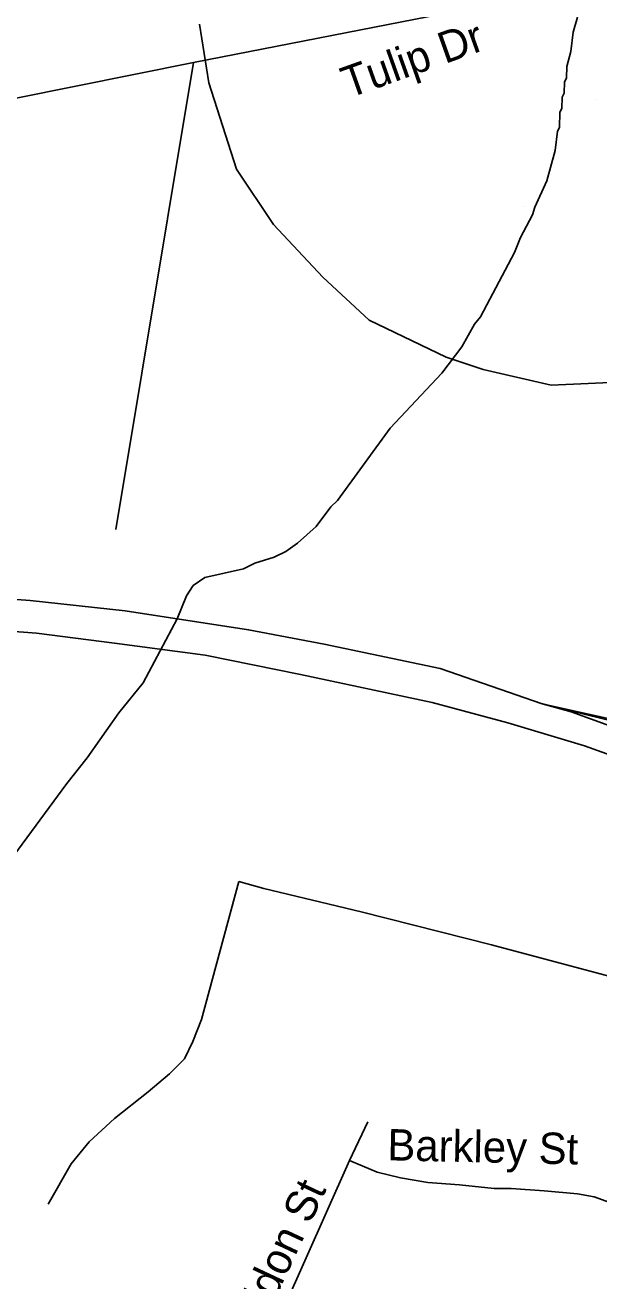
# Model space of a CAD drawing. Extents: x 1268485 to 1426702, y 514839 to 616766.
# Drawn here: x 1344497 to 1345699, y 564846 to 567474 of the extents above; entities that cross this region are included whole.
import ezdxf

# ---------------------------------------------------------------- set-up
doc = ezdxf.new("R2010")
doc.units = 0
for name, color, linetype in [('Old_Level_10', 7, 'Continuous'), ('Old_Level_22', 7, 'Continuous'), ('Old_Level_27', 7, 'Continuous'), ('Old_Level_3', 7, 'Continuous'), ('Old_Level_31', 7, 'Continuous'), ('Old_Level_35', 7, 'Continuous'), ('Old_Level_4', 7, 'Continuous'), ('Old_Level_47', 7, 'Continuous'), ('Old_Level_50', 7, 'Continuous'), ('Old_Level_59', 7, 'Continuous')]:
    doc.layers.add(name, color=color, linetype=linetype)

msp = doc.modelspace()

# ---------------------------------------------------------------- linework, layer by layer
at = {"layer": 'Old_Level_22'}
msp.add_line((1345694.297, 567318.753), (1345694.297, 567318.753), dxfattribs=at)
at = {"layer": 'Old_Level_27'}
for points in [[(1345579.946, 566053.643), (1345366.366, 566127.506), (1345123.447, 566178.294), (1344965.127, 566208.524), (1344706.378, 566248.317), (1344507.933, 566270.084), (1344274.683, 566287.013), (1344071.163, 566294.269), (1343773.86, 566295.478), (1343432.486, 566271.927), (1343222.666, 566251.044), (1343092.432, 566229.791), (1342886.737, 566197.546), (1342585.133, 566133.564), (1342456.671, 566095.178), (1342349.263, 566065.3), (1342018.031, 565962.585), (1340932.876, 565552.406), (1340724.617, 565473.691)], [(1340732.217, 565402.266), (1340941.794, 565478.869), (1342033.388, 565893.676), (1342283.09, 565977.834), (1342435.227, 566024.037), (1342659.176, 566080.066), (1342767.544, 566102.838), (1342921.057, 566135.371), (1343267.818, 566187.785), (1343416.284, 566201.641), (1343810.599, 566228.969), (1344084.457, 566226.55), (1344318.191, 566216.876), (1344521.228, 566201.156), (1344684.382, 566180.598), (1344874.486, 566155.318), (1345073.663, 566114.708), (1345349.446, 566056.162), (1345507.766, 566013.839), (1345668.503, 565965.47), (1345770.021, 565929.193), (1345997.865, 565840.2)], [(1346921.763, 565509.961), (1346800.615, 565566.29), (1346572.722, 565665.348), (1346180.546, 565830.476), (1345850.917, 565960.46), (1345640.436, 566036.634), (1345579.946, 566053.643)]]:
    msp.add_lwpolyline(points, dxfattribs=at)
at = {"layer": 'Old_Level_3'}
for points in [[(1345598.656, 566720.646), (1345753.656, 566727.104), (1345902.198, 566752.938), (1346031.364, 566804.604), (1346128.239, 566862.729), (1346302.615, 567024.188), (1346399.489, 567179.188), (1346444.698, 567301.896), (1346464.073, 567418.146), (1346476.989, 567540.854)], [(1344862.406, 567476.271), (1344881.781, 567353.563), (1344939.906, 567172.729), (1345017.406, 567056.48), (1345120.74, 566946.688), (1345217.614, 566856.271), (1345379.072, 566778.771), (1345456.572, 566752.938), (1345598.656, 566720.646)]]:
    msp.add_lwpolyline(points, dxfattribs=at)
at = {"layer": 'Old_Level_31'}
msp.add_line((1344802.996, 566202.897), (1344802.996, 566202.897), dxfattribs=at)
at = {"layer": 'Old_Level_35'}
for p, q in [((1345400.238, 567503.069), (1344849.878, 567395.622)), ((1344849.878, 567395.622), (1344686.759, 566418.651)), ((1344996.798, 565667.238), (1344944.51, 565681.336)), ((1345176.731, 565098.013), (1345214.768, 565178.65)), ((1344985.212, 564669.249), (1345176.731, 565098.013))]:
    msp.add_line(p, q, dxfattribs=at)
for points in [[(1344849.878, 567395.622), (1344102.361, 567245.626), (1343761.974, 567177.293), (1343733.985, 567167.296)], [(1347036.041, 565910.327), (1346302.877, 565919.042), (1346254.28, 565920.734), (1346212.142, 565921.862), (1346172.464, 565924.065), (1346130.838, 565927.706), (1346088.495, 565932.678), (1346015.702, 565945.135), (1345578.838, 566054.274)], [(1344545.273, 565006.457), (1344593.255, 565090.58), (1344630.985, 565136.512), (1344684.093, 565185.52), (1344754.836, 565241.755), (1344799.743, 565279.228), (1344831.013, 565310.499), (1344848.648, 565346.946), (1344866.385, 565392.827), (1344944.51, 565681.336)], [(1346096.595, 565338.642), (1346069.835, 565358.686), (1346041.333, 565379.242), (1346008.012, 565396.928), (1345976.742, 565413.64), (1345920.455, 565434.453), (1345812.29, 565460.494), (1345774.765, 565468.799), (1345473.646, 565549.025), (1345200.825, 565617.923), (1344996.798, 565667.238)], [(1345862.22, 564610.502), (1345864.168, 564650.744), (1345866.014, 564686.013), (1345867.859, 564721.23), (1345869.397, 564756.396), (1345869.602, 564791.307), (1345868.269, 564825.858), (1345862.63, 564859.794), (1345847.867, 564892.193), (1345829.002, 564922.13), (1345807.266, 564949.812), (1345781.84, 564974.111), (1345753.235, 564994.001), (1345721.452, 565009.482), (1345688.644, 565021.375), (1345653.887, 565028.193), (1345584.17, 565034.447), (1345514.759, 565038.958), (1345479.49, 565039.42), (1345407.005, 565046.955), (1345340.67, 565051.621), (1345283.051, 565061.514), (1345234.146, 565072.997), (1345176.731, 565098.013)]]:
    msp.add_lwpolyline(points, dxfattribs=at)
at = {"layer": 'Old_Level_4'}
msp.add_line((1345543.979, 567094.298), (1345543.979, 567094.298), dxfattribs=at)
at = {"layer": 'Old_Level_47'}
msp.add_lwpolyline([(1347024.056, 565912.286), (1346983.843, 565912.925), (1346777.437, 565921.285), (1346544.503, 565921.285), (1346337.451, 565922.808), (1346226.313, 565924.331), (1346171.505, 565928.901), (1346093.861, 565936.519), (1346022.127, 565941.75), (1345927.666, 565965.383), (1345799.751, 566004.772), (1345579.946, 566053.643)], dxfattribs=at)
at = {"layer": 'Old_Level_50'}
msp.add_line((1344802.996, 566202.897), (1344802.996, 566202.897), dxfattribs=at)
at = {"layer": 'Old_Level_59'}
for points in [[(1345653.99, 567490.766), (1345645.173, 567458.983), (1345640.251, 567419.1), (1345631.434, 567387.317), (1345630.921, 567363.326), (1345626.718, 567355.432), (1345626.103, 567331.44), (1345621.899, 567323.546), (1345621.387, 567299.555), (1345617.183, 567291.66), (1345616.363, 567259.724), (1345612.159, 567251.829), (1345607.238, 567211.947), (1345589.706, 567148.381), (1345564.382, 567093.017), (1345559.973, 567077.125), (1345534.855, 567029.758), (1345522.141, 566998.077), (1345450.886, 566863.819), (1345438.48, 566848.133), (1345411.413, 566800.817), (1345370.095, 566745.863), (1345261.315, 566630.572), (1345151.612, 566479.296), (1345137.361, 566465.66), (1345106.296, 566424.444), (1345067.438, 566389.431), (1345043.037, 566372.002), (1345018.841, 566360.621), (1344978.446, 566347.652), (1344954.25, 566336.22), (1344873.767, 566318.227), (1344849.365, 566300.849), (1344834.807, 566279.216), (1344815.737, 566231.695), (1344744.481, 566097.489), (1344693.013, 566034.743), (1344626.679, 565940.419), (1344584.438, 565886.695)], [(1344584.438, 565886.695), (1344463.457, 565722.499), (1344403.172, 565625.971), (1344360.111, 565581.065), (1344335.3, 565547.692), (1344324.945, 565531.955), (1344284.755, 565444.961), (1344247.333, 565381.908), (1344203.964, 565326.954), (1344115.997, 565243.139), (1344079.395, 565220.071), (1344042.485, 565183.007), (1344033.053, 565167.218)]]:
    msp.add_lwpolyline(points, dxfattribs=at)

# ---------------------------------------------------------------- texts
at = {"layer": 'Old_Level_10'}
for s, height, rotation, p in [('Tulip Dr', 65.6167, 19.646422, (1345174.151, 567320.363)), ('Barkley St', 65.6167, 358.734075, (1345255.179, 565098.145)), ('N Weldon St', 65.61666, 64.910436, (1344919.932, 564591.535))]:
    msp.add_text(s, height=height, rotation=rotation, dxfattribs=at).set_placement(p)

doc.saveas('drawing.dxf')
